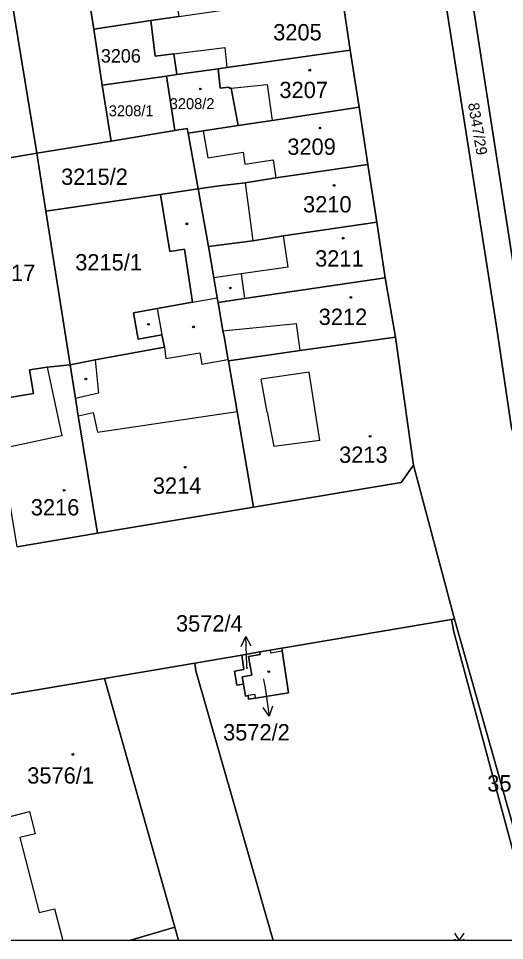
# Model space of a CAD drawing. Extents: x -596233 to -595156, y -1161235 to -1159375.
# Drawn here: x -595433.5 to -595382.9, y -1161235.4 to -1161139.4 of the extents above; entities that cross this region are included whole.
import ezdxf

# ---------------------------------------------------------------- set-up
doc = ezdxf.new("R2010")
doc.units = 0
for name, color, linetype in [('KN_CAR_KR', 7, 'Continuous'), ('KN_KULTURY', 7, 'Continuous'), ('KN_PARC_CIS_POM', 7, 'Continuous'), ('KN_PARC_CIS_POZ', 7, 'Continuous'), ('KN_PARC_CIS_STAV', 7, 'Continuous'), ('KN_PARC_PLOCHA', 7, 'Continuous'), ('PARC_C_SIPKA', 7, 'Continuous'), ('parcely_l', 7, 'Continuous')]:
    doc.layers.add(name, color=color, linetype=linetype)

msp = doc.modelspace()

# ---------------------------------------------------------------- linework, layer by layer
at = {"layer": 'KN_CAR_KR'}
for points in [[(-595417.33, -1161143.06), (-595412.01, -1161142.39)], [(-595412.01, -1161142.39), (-595411.83, -1161144.49)], [(-595411.37, -1161146.62), (-595407.61, -1161146.27)], [(-595407.61, -1161146.27), (-595407.11, -1161149.99)], [(-595414.28, -1161151.08), (-595413.8, -1161153.89)], [(-595413.8, -1161153.89), (-595410.11, -1161153.32)], [(-595410.11, -1161153.32), (-595409.93, -1161154.56)], [(-595409.93, -1161154.56), (-595406.99, -1161154.11)], [(-595406.99, -1161154.11), (-595406.7, -1161155.99)], [(-595409.91, -1161156.48), (-595409.1, -1161162.55)], [(-595405.44, -1161165.27), (-595405.92, -1161162)], [(-595410.34, -1161165.97), (-595413.18, -1161166.38)], [(-595405.44, -1161165.27), (-595410.34, -1161165.97)], [(-595410.34, -1161165.97), (-595409.98, -1161168.56)], [(-595415.41, -1161168.94), (-595412.81, -1161168.49)], [(-595419.08, -1161169.58), (-595418.59, -1161172.34)], [(-595412.22, -1161171.92), (-595404.57, -1161171.16)], [(-595404.16, -1161173.97), (-595404.57, -1161171.16)], [(-595418.33, -1161173.62), (-595418.16, -1161174.81)], [(-595418.16, -1161174.81), (-595414.62, -1161174.19)], [(-595414.62, -1161174.19), (-595414.41, -1161175.37)], [(-595425.53, -1161174.92), (-595425.2, -1161178.41)], [(-595414.41, -1161175.37), (-595411.7, -1161174.9)], [(-595430.54, -1161175.69), (-595430.03, -1161178.11)], [(-595403.24, -1161176.21), (-595408.24, -1161176.95)], [(-595402.11, -1161183.35), (-595403.24, -1161176.21)], [(-595407.6, -1161180.38), (-595408.24, -1161176.95)], [(-595430.03, -1161178.11), (-595429.02, -1161182.86)], [(-595425.2, -1161178.41), (-595427.6, -1161178.97)], [(-595427.32, -1161180.77), (-595425.74, -1161180.42)], [(-595425.74, -1161180.42), (-595425.31, -1161182.48)], [(-595425.31, -1161182.48), (-595410.75, -1161180.32)], [(-595407.6, -1161180.38), (-595406.92, -1161183.97)], [(-595429.02, -1161182.86), (-595435.35, -1161184.2)], [(-595402.11, -1161183.35), (-595406.92, -1161183.97)], [(-595407.3, -1161205.18), (-595407.26, -1161205.44)], [(-595407.26, -1161205.44), (-595406.06, -1161205.24)], [(-595408.88, -1161209.79), (-595409.61, -1161209.91)], [(-595408.82, -1161210.17), (-595408.88, -1161209.79)], [(-595439.75, -1161223.9), (-595432.39, -1161221.99)], [(-595432.39, -1161221.99), (-595431.79, -1161224.29)], [(-595431.79, -1161224.29), (-595433.39, -1161224.7)], [(-595433.39, -1161224.7), (-595431.36, -1161232.51)], [(-595431.36, -1161232.51), (-595429.77, -1161232.1)], [(-595429.77, -1161232.1), (-595428.9083, -1161235.4174)]]:
    msp.add_lwpolyline(points, dxfattribs=at)
at = {"layer": 'KN_KULTURY'}
msp.add_lwpolyline([(-595388.0918, -1161234.6516), (-595387.5918, -1161235.4016), (-595387.0918, -1161234.6516)], dxfattribs=at)
for centre, radius in [((-595403.18, -1161144.76), 0.09), ((-595403.18, -1161144.76), 0.0398), ((-595414.58, -1161146.72), 0.09), ((-595414.58, -1161146.72), 0.0398), ((-595402.11, -1161150.79), 0.09), ((-595402.11, -1161150.79), 0.0398), ((-595400.64, -1161156.77), 0.09), ((-595400.64, -1161156.77), 0.0398), ((-595415.98, -1161160.77), 0.09), ((-595415.98, -1161160.77), 0.0398), ((-595399.7, -1161162.27), 0.09), ((-595399.7, -1161162.27), 0.0398), ((-595411.45, -1161167.45), 0.09), ((-595411.45, -1161167.45), 0.0398), ((-595398.9, -1161168.43), 0.09), ((-595398.9, -1161168.43), 0.0398), ((-595419.98, -1161171.24), 0.09), ((-595419.98, -1161171.24), 0.0398), ((-595415.3, -1161171.5), 0.09), ((-595415.3, -1161171.5), 0.0398), ((-595426.51, -1161176.93), 0.09), ((-595426.51, -1161176.93), 0.0398), ((-595396.89, -1161182.9), 0.09), ((-595396.89, -1161182.9), 0.0398), ((-595416.17, -1161186.12), 0.09), ((-595416.17, -1161186.12), 0.0398), ((-595428.76, -1161188.53), 0.09), ((-595428.76, -1161188.53), 0.0398), ((-595407.45, -1161207.41), 0.09), ((-595407.45, -1161207.41), 0.0398), ((-595427.86, -1161216.03), 0.09), ((-595427.86, -1161216.03), 0.0398), ((-595388.042, -1161235.3514), 0.05), ((-595387.1426, -1161235.3514), 0.05)]:
    msp.add_circle(centre, radius, dxfattribs=at)
at = {"layer": 'KN_PARC_PLOCHA'}
for points in [[(-595433.51, -1161091.83), (-595432.55, -1161097.79), (-595432.18, -1161100.08), (-595431.46, -1161104.55), (-595431.04, -1161107.15), (-595430.49, -1161110.61), (-595429.51, -1161116.69), (-595428.59, -1161122.39), (-595427.65, -1161128.26), (-595426.63, -1161134.57), (-595425.68, -1161140.49), (-595424.8, -1161146.32), (-595423.86, -1161152.14), (-595431.62, -1161153.4), (-595442.55, -1161087), (-595434.45, -1161085.99)], [(-595431.62, -1161153.4), (-595440.14, -1161154.87), (-595450.32, -1161090.88), (-595450.6, -1161089.1), (-595442.55, -1161087)], [(-595371.26, -1161185.16), (-595377.43, -1161185.09), (-595379.06, -1161183.68), (-595389.18, -1161118.61), (-595383.13, -1161116.81), (-595377.05, -1161133.54), (-595369.73, -1161179.72), (-595369.64, -1161181.48), (-595370.09, -1161183.36), (-595370.98, -1161184.89)], [(-595371.26, -1161185.16), (-595372.21, -1161186.09), (-595373.72, -1161186.94), (-595375.42, -1161187.35), (-595377.23, -1161187.25), (-595378.79, -1161186.71), (-595380.41, -1161185.53), (-595381.58, -1161183.87), (-595382.14, -1161182.03), (-595383.72, -1161171.47), (-595391.89, -1161119.41), (-595389.18, -1161118.61), (-595379.06, -1161183.68), (-595377.43, -1161185.09)], [(-595416.83, -1161139.16), (-595419.74, -1161139.59), (-595425.68, -1161140.49), (-595426.63, -1161134.57), (-595421.64, -1161133.82), (-595421.35, -1161136.22), (-595417.28, -1161135.73), (-595417.22, -1161136.17)], [(-595398.95, -1161142.67), (-595411.83, -1161144.49), (-595412.72, -1161144.61), (-595417.04, -1161145.22), (-595417.33, -1161143.06), (-595419.28, -1161143.3), (-595419.74, -1161139.59), (-595416.83, -1161139.16), (-595411.78, -1161138.46), (-595399.85, -1161136.8)], [(-595417.04, -1161145.22), (-595418.12, -1161145.37), (-595424.8, -1161146.32), (-595425.68, -1161140.49), (-595419.74, -1161139.59), (-595419.28, -1161143.3), (-595417.33, -1161143.06)], [(-595398.03, -1161148.61), (-595407.11, -1161149.99), (-595410.62, -1161150.52), (-595411.37, -1161146.62), (-595411.57, -1161146.64), (-595411.59, -1161146.54), (-595412.5, -1161146.64), (-595412.72, -1161144.61), (-595411.83, -1161144.49), (-595398.95, -1161142.67)], [(-595410.62, -1161150.52), (-595414.28, -1161151.08), (-595415.86, -1161151.32), (-595415.95, -1161150.83), (-595417.24, -1161151.04), (-595418.12, -1161145.37), (-595417.04, -1161145.22), (-595412.72, -1161144.61), (-595412.5, -1161146.64), (-595411.59, -1161146.54), (-595411.57, -1161146.64), (-595411.37, -1161146.62)], [(-595417.24, -1161151.04), (-595423.86, -1161152.14), (-595424.8, -1161146.32), (-595418.12, -1161145.37)], [(-595397.12, -1161154.6), (-595406.7, -1161155.99), (-595409.91, -1161156.48), (-595412.61, -1161156.82), (-595414.79, -1161157.13), (-595415.86, -1161151.32), (-595414.28, -1161151.08), (-595410.62, -1161150.52), (-595407.11, -1161149.99), (-595398.03, -1161148.61)], [(-595415.86, -1161151.32), (-595414.79, -1161157.13), (-595418.73, -1161157.7), (-595430.67, -1161159.44), (-595431.62, -1161153.4), (-595423.86, -1161152.14), (-595417.24, -1161151.04), (-595415.95, -1161150.83)], [(-595430.67, -1161159.44), (-595428.16, -1161175.44), (-595430.54, -1161175.69), (-595432.38, -1161175.99), (-595431.97, -1161178.43), (-595436.18, -1161179.12), (-595440.14, -1161154.87), (-595431.62, -1161153.4)], [(-595396.2, -1161160.6), (-595405.92, -1161162), (-595409.1, -1161162.55), (-595413.74, -1161163.13), (-595414.79, -1161157.13), (-595412.61, -1161156.82), (-595409.91, -1161156.48), (-595406.7, -1161155.99), (-595397.12, -1161154.6)], [(-595413.74, -1161163.13), (-595413.18, -1161166.38), (-595412.81, -1161168.49), (-595412.73, -1161168.97), (-595412.22, -1161171.92), (-595412.11, -1161172.5), (-595411.72, -1161174.77), (-595411.7, -1161174.9), (-595411.65, -1161175.04), (-595410.75, -1161180.32), (-595409.05, -1161190.29), (-595425.31, -1161193), (-595427.32, -1161180.77), (-595427.6, -1161178.97), (-595428.16, -1161175.44), (-595425.53, -1161174.92), (-595418.33, -1161173.62), (-595418.59, -1161172.34), (-595421.07, -1161172.78), (-595421.55, -1161170.02), (-595419.08, -1161169.58), (-595415.41, -1161168.94), (-595416.22, -1161163.41), (-595417.75, -1161163.66), (-595418.73, -1161157.7), (-595414.79, -1161157.13)], [(-595428.16, -1161175.44), (-595430.67, -1161159.44), (-595418.73, -1161157.7), (-595417.75, -1161163.66), (-595416.22, -1161163.41), (-595415.41, -1161168.94), (-595419.08, -1161169.58), (-595421.55, -1161170.02), (-595421.07, -1161172.78), (-595418.59, -1161172.34), (-595418.33, -1161173.62), (-595425.53, -1161174.92)], [(-595395.32, -1161166.39), (-595409.98, -1161168.56), (-595412.73, -1161168.97), (-595412.81, -1161168.49), (-595413.18, -1161166.38), (-595413.74, -1161163.13), (-595409.1, -1161162.55), (-595405.92, -1161162), (-595396.2, -1161160.6)], [(-595394.24, -1161172.56), (-595404.16, -1161173.97), (-595411.65, -1161175.04), (-595411.7, -1161174.9), (-595411.72, -1161174.77), (-595412.11, -1161172.5), (-595412.22, -1161171.92), (-595412.73, -1161168.97), (-595409.98, -1161168.56), (-595395.32, -1161166.39)], [(-595392.35, -1161185.92), (-595393.66, -1161187.72), (-595409.05, -1161190.29), (-595410.75, -1161180.32), (-595411.65, -1161175.04), (-595404.16, -1161173.97), (-595394.24, -1161172.56)], [(-595425.31, -1161193), (-595433.68, -1161194.4), (-595435.3, -1161184.5), (-595435.35, -1161184.2), (-595436.02, -1161180.11), (-595436.18, -1161179.12), (-595431.97, -1161178.43), (-595432.38, -1161175.99), (-595430.54, -1161175.69), (-595428.16, -1161175.44), (-595427.6, -1161178.97), (-595427.32, -1161180.77)], [(-595379.4795, -1161235.4174), (-595406.994, -1161235.4174), (-595415.04, -1161207.33), (-595415.15, -1161206.51), (-595410.27, -1161205.68), (-595410.03, -1161207.19), (-595411.02, -1161207.35), (-595410.79, -1161208.81), (-595410.08, -1161208.7), (-595409.87, -1161209.95), (-595409.61, -1161209.91), (-595409.55, -1161210.28), (-595408.82, -1161210.17), (-595405.39, -1161209.63), (-595406.06, -1161205.24), (-595406.1, -1161204.98), (-595388.42, -1161201.98), (-595388.17, -1161203.25)], [(-595378.6094, -1161235.4174), (-595379.4795, -1161235.4174), (-595388.17, -1161203.25), (-595388.42, -1161201.98), (-595388.1, -1161201.93)], [(-595410.08, -1161208.7), (-595410.79, -1161208.81), (-595411.02, -1161207.35), (-595410.03, -1161207.19), (-595410.27, -1161205.68), (-595408.38, -1161205.36), (-595408.34, -1161205.62), (-595409.55, -1161205.82), (-595409.22, -1161207.79), (-595410.21, -1161207.96)], [(-595410.08, -1161208.7), (-595410.21, -1161207.96), (-595409.22, -1161207.79), (-595409.55, -1161205.82), (-595408.34, -1161205.62), (-595408.38, -1161205.36), (-595407.3, -1161205.18), (-595406.1, -1161204.98), (-595406.06, -1161205.24), (-595405.39, -1161209.63), (-595408.82, -1161210.17), (-595409.55, -1161210.28), (-595409.61, -1161209.91), (-595409.87, -1161209.95)], [(-595406.994, -1161235.4174), (-595416.8384, -1161235.4174), (-595417.23, -1161234.04), (-595424.58, -1161208.11), (-595415.15, -1161206.51), (-595415.04, -1161207.33)], [(-595417.23, -1161234.04), (-595421.9562, -1161235.4174), (-595437.7699, -1161235.4174), (-595439.6, -1161224.78), (-595439.75, -1161223.9), (-595441.14, -1161216), (-595438.41, -1161215.53), (-595439.25, -1161210.6), (-595424.58, -1161208.11)], [(-595416.8384, -1161235.4174), (-595421.9562, -1161235.4174), (-595417.23, -1161234.04)]]:
    msp.add_lwpolyline(points, close=True, dxfattribs=at)
for points in [[(-595391.89, -1161119.41), (-595383.72, -1161171.47), (-595382.14, -1161182.03)], [(-595378.6094, -1161235.4174), (-595388.1, -1161201.93), (-595392.35, -1161185.92), (-595394.24, -1161172.56), (-595395.32, -1161166.39), (-595396.2, -1161160.6), (-595397.12, -1161154.6), (-595398.03, -1161148.61), (-595398.95, -1161142.67), (-595399.85, -1161136.8)], [(-595433.68, -1161194.4), (-595425.31, -1161193), (-595409.05, -1161190.29), (-595393.66, -1161187.72), (-595392.35, -1161185.92), (-595388.1, -1161201.93), (-595388.42, -1161201.98), (-595406.1, -1161204.98), (-595407.3, -1161205.18), (-595408.38, -1161205.36), (-595410.27, -1161205.68), (-595415.15, -1161206.51), (-595424.58, -1161208.11), (-595439.25, -1161210.6)]]:
    msp.add_lwpolyline(points, dxfattribs=at)
at = {"layer": 'PARC_C_SIPKA'}
for points in [[(-595410.3087, -1161204.7743), (-595409.8538, -1161203.753), (-595409.3097, -1161204.7297)], [(-595409.7, -1161207.11), (-595409.72, -1161206.75), (-595409.8538, -1161203.753)], [(-595408, -1161208.21), (-595407.83, -1161209.08), (-595407.4122, -1161212.0508)], [(-595407.0564, -1161210.9909), (-595407.4122, -1161212.0508), (-595408.0466, -1161211.1301)]]:
    msp.add_lwpolyline(points, dxfattribs=at)
at = {"layer": 'parcely_l'}
for points in [[(-595431.62, -1161153.4), (-595442.55, -1161087)], [(-595371.26, -1161185.16), (-595377.43, -1161185.09), (-595379.06, -1161183.68), (-595389.18, -1161118.61)], [(-595391.89, -1161119.41), (-595383.72, -1161171.47), (-595382.14, -1161182.03)], [(-595426.63, -1161134.57), (-595425.68, -1161140.49)], [(-595399.85, -1161136.8), (-595398.95, -1161142.67)], [(-595419.74, -1161139.59), (-595416.83, -1161139.16)], [(-595419.74, -1161139.59), (-595425.68, -1161140.49)], [(-595417.04, -1161145.22), (-595417.33, -1161143.06), (-595419.28, -1161143.3), (-595419.74, -1161139.59)], [(-595425.68, -1161140.49), (-595424.8, -1161146.32)], [(-595398.95, -1161142.67), (-595411.83, -1161144.49), (-595412.72, -1161144.61)], [(-595398.03, -1161148.61), (-595398.95, -1161142.67)], [(-595412.72, -1161144.61), (-595417.04, -1161145.22)], [(-595412.72, -1161144.61), (-595412.5, -1161146.64), (-595411.59, -1161146.54), (-595411.57, -1161146.64), (-595411.37, -1161146.62), (-595410.62, -1161150.52)], [(-595424.8, -1161146.32), (-595418.12, -1161145.37)], [(-595418.12, -1161145.37), (-595417.04, -1161145.22)], [(-595417.24, -1161151.04), (-595418.12, -1161145.37)], [(-595424.8, -1161146.32), (-595423.86, -1161152.14)], [(-595410.62, -1161150.52), (-595407.11, -1161149.99), (-595398.03, -1161148.61)], [(-595398.03, -1161148.61), (-595397.12, -1161154.6)], [(-595415.86, -1161151.32), (-595414.28, -1161151.08), (-595410.62, -1161150.52)], [(-595417.24, -1161151.04), (-595423.86, -1161152.14)], [(-595415.86, -1161151.32), (-595415.95, -1161150.83), (-595417.24, -1161151.04)], [(-595414.79, -1161157.13), (-595415.86, -1161151.32)], [(-595423.86, -1161152.14), (-595431.62, -1161153.4)], [(-595440.14, -1161154.87), (-595431.62, -1161153.4)], [(-595431.62, -1161153.4), (-595430.67, -1161159.44)], [(-595397.12, -1161154.6), (-595406.7, -1161155.99), (-595409.91, -1161156.48), (-595412.61, -1161156.82), (-595414.79, -1161157.13)], [(-595396.2, -1161160.6), (-595397.12, -1161154.6)], [(-595418.73, -1161157.7), (-595414.79, -1161157.13)], [(-595414.79, -1161157.13), (-595413.74, -1161163.13)], [(-595430.67, -1161159.44), (-595418.73, -1161157.7)], [(-595418.73, -1161157.7), (-595417.75, -1161163.66), (-595416.22, -1161163.41), (-595415.41, -1161168.94), (-595419.08, -1161169.58), (-595421.55, -1161170.02), (-595421.07, -1161172.78), (-595418.59, -1161172.34), (-595418.33, -1161173.62), (-595425.53, -1161174.92), (-595428.16, -1161175.44)], [(-595428.16, -1161175.44), (-595430.67, -1161159.44)], [(-595413.74, -1161163.13), (-595409.1, -1161162.55), (-595405.92, -1161162), (-595396.2, -1161160.6)], [(-595395.32, -1161166.39), (-595396.2, -1161160.6)], [(-595413.74, -1161163.13), (-595413.18, -1161166.38), (-595412.81, -1161168.49), (-595412.73, -1161168.97)], [(-595412.73, -1161168.97), (-595409.98, -1161168.56), (-595395.32, -1161166.39)], [(-595395.32, -1161166.39), (-595394.24, -1161172.56)], [(-595412.73, -1161168.97), (-595412.22, -1161171.92), (-595412.11, -1161172.5), (-595411.72, -1161174.77), (-595411.7, -1161174.9), (-595411.65, -1161175.04)], [(-595411.65, -1161175.04), (-595404.16, -1161173.97), (-595394.24, -1161172.56)], [(-595394.24, -1161172.56), (-595392.35, -1161185.92)], [(-595436.18, -1161179.12), (-595431.97, -1161178.43), (-595432.38, -1161175.99), (-595430.54, -1161175.69), (-595428.16, -1161175.44)], [(-595428.16, -1161175.44), (-595427.6, -1161178.97), (-595427.32, -1161180.77), (-595425.31, -1161193)], [(-595409.05, -1161190.29), (-595410.75, -1161180.32), (-595411.65, -1161175.04)], [(-595392.35, -1161185.92), (-595393.66, -1161187.72), (-595409.05, -1161190.29)], [(-595392.35, -1161185.92), (-595388.1, -1161201.93)], [(-595409.05, -1161190.29), (-595425.31, -1161193)], [(-595425.31, -1161193), (-595433.68, -1161194.4)], [(-595406.1, -1161204.98), (-595388.42, -1161201.98)], [(-595388.42, -1161201.98), (-595388.1, -1161201.93)], [(-595379.4795, -1161235.4174), (-595388.17, -1161203.25), (-595388.42, -1161201.98)], [(-595388.1, -1161201.93), (-595378.6094, -1161235.4174)], [(-595410.27, -1161205.68), (-595408.38, -1161205.36)], [(-595408.38, -1161205.36), (-595408.34, -1161205.62), (-595409.55, -1161205.82), (-595409.22, -1161207.79), (-595410.21, -1161207.96), (-595410.08, -1161208.7)], [(-595410.08, -1161208.7), (-595409.87, -1161209.95), (-595409.61, -1161209.91), (-595409.55, -1161210.28), (-595408.82, -1161210.17), (-595405.39, -1161209.63), (-595406.06, -1161205.24), (-595406.1, -1161204.98)], [(-595406.1, -1161204.98), (-595407.3, -1161205.18), (-595408.38, -1161205.36)], [(-595415.15, -1161206.51), (-595410.27, -1161205.68)], [(-595410.27, -1161205.68), (-595410.03, -1161207.19), (-595411.02, -1161207.35), (-595410.79, -1161208.81), (-595410.08, -1161208.7)], [(-595424.58, -1161208.11), (-595415.15, -1161206.51)], [(-595415.15, -1161206.51), (-595415.04, -1161207.33), (-595406.994, -1161235.4174)], [(-595439.25, -1161210.6), (-595424.58, -1161208.11)], [(-595424.58, -1161208.11), (-595417.23, -1161234.04)], [(-595417.23, -1161234.04), (-595421.9562, -1161235.4174)], [(-595416.8384, -1161235.4174), (-595417.23, -1161234.04)], [(-595421.9562, -1161235.4174), (-595437.7699, -1161235.4174)], [(-595416.8384, -1161235.4174), (-595421.9562, -1161235.4174)], [(-595406.994, -1161235.4174), (-595416.8384, -1161235.4174)], [(-595379.4795, -1161235.4174), (-595406.994, -1161235.4174)]]:
    msp.add_lwpolyline(points, dxfattribs=at)

# ---------------------------------------------------------------- texts
at = {"layer": 'KN_PARC_CIS_POM'}
for s, p in [('3572/4', (-595409.9833, -1161207.11)), ('3572/2', (-595408.2833, -1161208.21))]:
    msp.add_text(s, height=0.1, dxfattribs=at).set_placement(p)
at = {"layer": 'KN_PARC_CIS_POZ'}
for s, height, p in [('3206', 1.4, (-595424.9466, -1161143.97)), ('3208/1', 1.14, (-595424.12, -1161149.56)), ('3215/2', 1.7, (-595429.0866, -1161156.71)), ('3215/1', 1.7, (-595427.6166, -1161165.62)), ('3217', 1.7, (-595436.8366, -1161166.72)), ('3572/4', 1.7, (-595417.1166, -1161203.23)), ('3504/3', 1.7, (-595384.6766, -1161219.89))]:
    msp.add_text(s, height=height, dxfattribs=at).set_placement(p)
msp.add_text('8347/29', height=1.14, rotation=279.576582, dxfattribs=at).set_placement((-595386.6922, -1161148.253))
at = {"layer": 'KN_PARC_CIS_STAV'}
for s, height, p in [('3205', 1.7, (-595406.9866, -1161141.66)), ('3207', 1.7, (-595406.3366, -1161147.67)), ('3208/2', 1.14, (-595417.77, -1161148.82)), ('3209', 1.7, (-595405.5166, -1161153.58)), ('3210', 1.7, (-595403.8766, -1161159.58)), ('3211', 1.7, (-595402.6166, -1161165.22)), ('3212', 1.7, (-595402.2466, -1161171.3)), ('3213', 1.7, (-595400.1166, -1161185.66)), ('3214', 1.7, (-595419.5266, -1161188.88)), ('3216', 1.7, (-595432.2466, -1161191.14)), ('3572/2', 1.7, (-595412.2066, -1161214.57)), ('3576/1', 1.7, (-595432.6166, -1161219.07))]:
    msp.add_text(s, height=height, dxfattribs=at).set_placement(p)

doc.saveas('drawing.dxf')
